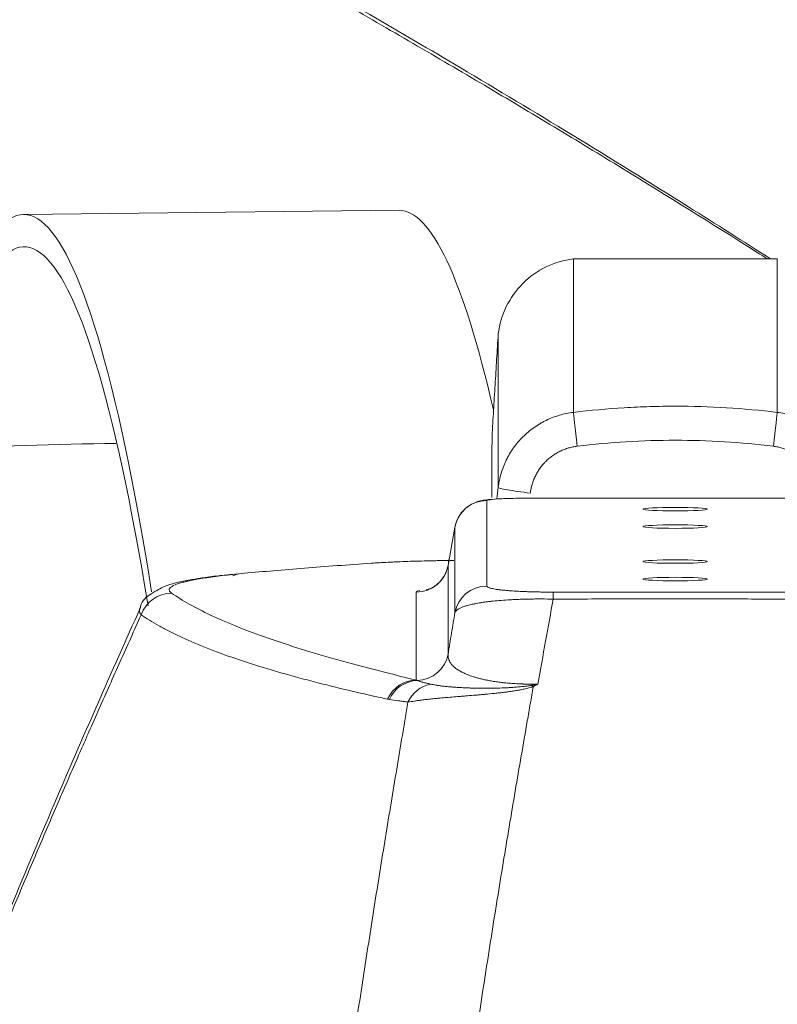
# Model space of a CAD drawing. Header units: millimetres. Extents: x 0 to 594, y 0 to 420.
# Tile 868 of 1056: x 504.49 to 508, y 172.5 to 177.07. Entities that reach past the tile are written whole.
import ezdxf

# ---------------------------------------------------------------- set-up
doc = ezdxf.new("R2010")
doc.units = ezdxf.units.MM
doc.layers.add('1', color=7, linetype='Continuous', true_color=0xffffff)
doc.styles.add('Arial', font='txt')
doc.dimstyles.get("Standard").update_dxf_attribs({"dimtxt": 0.18, "dimasz": 0.18, "dimexe": 0.18, "dimexo": 0.0625, "dimgap": 0.09, "dimtad": 0, "dimtih": 1, "dimtoh": 1, "dimdec": 4, "dimzin": 0, "dimdsep": 46, "dimtxsty": 'Standard', "dimcen": 0.09, "dimadec": 0, "dimazin": 0, "dimtfac": 1, "dimtdec": 4, "dimtofl": 0, "dimtmove": 0, "dimatfit": 3, "dimfxl": 0, "dimtolj": 1, "dimtzin": 0, "dimarcsym": 0})

# ---------------------------------------------------------------- blocks, each defined once
blk = doc.blocks.new('_U3')
at = {"layer": '1', "color": 18, "lineweight": 18}
for p, q in [((427.5249, 148.1683), (427.5249, 219.7488)), ((512.5249, 148.1683), (512.5249, 219.7488)), ((427.5249, 217.7488), (463.9417, 217.7488)), ((512.5249, 217.7488), (476.1081, 217.7488))]:
    blk.add_line(p, q, dxfattribs=at)
at = {"layer": '1', "color": 18}
for points in [[(427.5249, 217.7488), (431.0249, 218.6866), (431.0249, 216.811)], [(512.5249, 217.7488), (509.0249, 216.811), (509.0249, 218.6866)]]:
    blk.add_solid(points, dxfattribs=at)
at = {"layer": '1', "color": 18, "linetype": 'Continuous', "lineweight": 13, "char_height": 3.5, "attachment_point": 7, "line_spacing_factor": 1.047437, "style": 'Arial'}
for s, insert in [('\\fArial|b0|i0;\\W1.0000;1.70', (465.6272, 215.113)), ('\\fArial|b0|i0;\\W1.0000;DEFLATED TUBES WIDTH', (440.3214, 208.0533))]:
    blk.add_mtext(s, dxfattribs=dict(at, insert=insert))

msp = doc.modelspace()

# ---------------------------------------------------------------- linework, layer by layer
at = {"layer": '1', "color": 155, "linetype": 'Continuous', "lineweight": 18}
for p, q in [((506.2447, 176.1812), (504.5038, 176.1618)), ((507.0531, 175.9563), (507.0531, 175.9562)), ((507.9983, 175.9561), (507.9983, 175.9561)), ((508.1965, 174.8458), (506.8544, 174.846)), ((506.5036, 174.7114), (506.4723, 174.5345))]:
    msp.add_line(p, q, dxfattribs=at)
at = {"layer": '1', "color": 155, "linetype": 'Continuous', "lineweight": 13}
for p, q in [((506.6513, 174.835), (506.6512, 174.4386)), ((508.1965, 174.8456), (506.8544, 174.8457)), ((506.5036, 174.7112), (506.4723, 174.5344)), ((506.5035, 174.3149), (506.5036, 174.7112)), ((506.4723, 174.5344), (506.4722, 174.1245)), ((506.3245, 174.0026), (506.3245, 174.4106))]:
    msp.add_line(p, q, dxfattribs=at)
at = {"layer": '1', "color": 155, "linetype": 'Continuous', "lineweight": 18}
for centre, major_axis, start_param, end_param in [((504.6154, 166.1624), (-0.1116, 9.9994), 5.68146, 6.723186), ((504.6154, 166.1624), (-0.1099, 9.8494), 5.691939, 6.723186), ((506.3562, 166.1818), (0.1116, -9.9994), 2.706783, 3.141588)]:
    msp.add_ellipse(centre, major_axis=major_axis, ratio=0.101396, start_param=start_param, end_param=end_param, dxfattribs=at)
at = {"layer": '1', "color": 155, "linetype": 'Continuous', "lineweight": 13}
for centre, major_axis, ratio, start_param, end_param in [((506.9841, -325.6651), (0.069, 501.6214), 0.000004, 0.000141, 0.053297), ((507.9293, -325.6653), (0.069, 501.6214), 0.000004, 0.000141, 0.053297), ((506.6354, -325.6651), (0.069, 501.2727), 0.000004, 0.000029, 0.053296), ((507.071, 175.0953), (0.0181, -0.1489), 0.006539, 3.194499, 4.766087), ((507.98, 175.0952), (0.0181, 0.1489), 0.006531, 4.65869, 6.230278), ((506.853, 174.8777), (0.1489, -0.0182), 0.053672, 3.148037, 4.71893), ((506.6513, 174.6852), (0.15, 0), 0.998537, 1.570869, 2.96702), ((506.8544, 174.8349), (-0.2031, 0), 0.053245, 4.712385, 6.283181), ((505.5274, 174.3478), (-0.0139, 0.1494), 0.86359, 6.175742, 6.603618), ((506.3246, 174.5604), (-0.15, 0), 0.998537, 1.570869, 2.96702), ((505.1902, 174.2557), (-0.0859, -0.123), 0.995559, 3.753351, 4.980246), ((506.8323, 174.4106), (-0.5077, 0.0001), 0.053245, 6.024388, 6.283181), ((506.6512, 174.2889), (0.15, 0), 0.998537, 1.570869, 2.96702), ((506.9584, 174.2607), (-0.0001, 0.15), 0.010435, 5.610551, 6.229088), ((506.3245, 174.1505), (-0.15, 0), 0.998537, 1.597227, 2.96702), ((506.3244, 173.8528), (0.0346, 0.146), 0.973469, 0.238548, 1.376638), ((506.3323, 173.851), (0.0304, 0.1469), 0.973002, 0.236378, 1.347653), ((506.4176, 173.8368), (-0.0324, -0.1465), 0.971578, 3.55041, 4.490214), ((506.8686, 173.8572), (0.0667, -0.1343), 0.461867, 2.334883, 2.415895)]:
    msp.add_ellipse(centre, major_axis=major_axis, ratio=ratio, start_param=start_param, end_param=end_param, dxfattribs=at)
at = {"layer": '1', "color": 155, "linetype": 'Continuous', "lineweight": 18}
for centre in [(507.5254, 174.7953), (507.5254, 174.7142), (507.5254, 174.552), (507.5254, 174.4709)]:
    msp.add_ellipse(centre, major_axis=(0.15, 0), ratio=0.054068, dxfattribs=at)
for points, knots in [([(507.952, 175.9561), (507.9207, 175.976), (507.8892, 175.996), (507.6568, 176.1431), (507.4515, 176.2708), (507.1369, 176.4632), (507.0309, 176.5274), (506.8167, 176.6562), (506.7085, 176.7207), (506.4899, 176.8499), (506.3795, 176.9146), (506.1565, 177.0442), (506.0439, 177.1092), (505.8164, 177.2392), (505.7016, 177.3043), (505.5276, 177.4021), (505.4694, 177.4347), (505.3524, 177.5), (505.2936, 177.5327), (505.1164, 177.6308), (504.9972, 177.6962), (504.7567, 177.8273), (504.6353, 177.8929), (504.3904, 178.0242), (504.2669, 178.0899), (504.0177, 178.2214), (503.892, 178.2872), (503.7652, 178.353)], [0, 0, 0, 0, 0.025539, 0.025539, 0.187949, 0.187949, 0.269154, 0.269154, 0.350359, 0.350359, 0.431564, 0.431564, 0.512769, 0.512769, 0.593975, 0.593975, 0.634577, 0.634577, 0.67518, 0.67518, 0.756385, 0.756385, 0.83759, 0.83759, 0.918795, 0.918795, 1, 1, 1, 1]), ([(507.9671, 175.956), (507.8416, 176.0364), (507.539, 176.2283), (507.0613, 176.5237), (506.5668, 176.8211), (506.0895, 177.1016), (505.5947, 177.3859), (505.1363, 177.6435), (504.8378, 177.8063), (504.7362, 177.8613)], [0, 0, 0, 0, 0.128372, 0.305971, 0.470241, 0.599462, 0.748745, 0.915317, 1, 1, 1, 1]), ([(507.0531, 175.9563), (507.0076, 175.9503), (506.9237, 175.9257), (506.8132, 175.8474), (506.7349, 175.7369), (506.7103, 175.653), (506.7043, 175.6076)], [0, 0, 0, 0, 0.249836, 0.499724, 0.749791, 1, 1, 1, 1]), ([(506.6756, 175.135), (506.6756, 175.1333), (506.6755, 175.0807), (506.6755, 174.9368), (506.6755, 174.8498)], [0, 0, 0, 0, 0.535823, 1, 1, 1, 1]), ([(506.8544, 174.846), (506.8339, 174.846), (506.7871, 174.8456), (506.7158, 174.8437), (506.6635, 174.8402), (506.633, 174.8366), (506.6021, 174.8286), (506.5683, 174.8129), (506.5337, 174.7832), (506.5074, 174.7372), (506.5015, 174.7036), (506.5013, 174.6852)], [0, 0, 0, 0, 0.117713, 0.282285, 0.455775, 0.567311, 0.627429, 0.692895, 0.795269, 0.895366, 1, 1, 1, 1]), ([(506.4984, 174.5572), (506.4795, 174.5571), (506.4609, 174.5569), (506.4332, 174.5565), (506.4241, 174.5563), (506.4104, 174.5561), (506.4035, 174.5559), (506.3967, 174.5558), (506.3922, 174.5557), (506.39, 174.5557), (506.3697, 174.5552), (506.3521, 174.5548), (506.3181, 174.5539), (506.3015, 174.5534), (506.2693, 174.5523), (506.2536, 174.5517), (506.2346, 174.5509), (506.2308, 174.5507), (506.2233, 174.5504), (506.2196, 174.5502), (506.2086, 174.5497), (506.2014, 174.5494), (506.1803, 174.5483), (506.1667, 174.5476), (506.1407, 174.546), (506.1283, 174.5452), (506.1163, 174.5444)], [0, 0, 0, 0, 0.125, 0.125, 0.1875, 0.1875, 0.21875, 0.234375, 0.234375, 0.25, 0.25, 0.375, 0.375, 0.5, 0.5, 0.625, 0.625, 0.65625, 0.65625, 0.6875, 0.6875, 0.75, 0.75, 0.875, 0.875, 1, 1, 1, 1]), ([(506.4746, 174.5604), (506.4743, 174.5404), (506.468, 174.5078), (506.4443, 174.4676), (506.4182, 174.4427), (506.3954, 174.429), (506.3802, 174.4228), (506.3725, 174.4205), (506.3696, 174.42), (506.371, 174.4203), (506.371, 174.4203)], [0, 0, 0, 0, 0.230232, 0.409384, 0.559158, 0.683026, 0.781193, 0.875993, 0.999448, 1, 1, 1, 1]), ([(505.4803, 174.4932), (505.454, 174.4909), (505.3663, 174.4824), (505.2586, 174.4647), (505.1676, 174.4452), (505.1102, 174.4123), (505.0512, 174.3741), (505.0457, 174.34), (505.0455, 174.3382)], [0, 0, 0, 0, 0.109349, 0.388636, 0.699417, 0.875977, 0.993344, 1, 1, 1, 1]), ([(505.0459, 174.3385), (504.9109, 174.0391), (504.6301, 173.4001), (504.2092, 172.3835), (503.8355, 171.4376), (503.6065, 170.8293), (503.5232, 170.6045)], [0, 0, 0, 0, 0.255042, 0.5365, 0.830668, 1, 1, 1, 1])]:
    msp.add_open_spline(points, degree=3, knots=knots, dxfattribs=at)
for points, degree in [([(507.9983, 175.9561), (507.0531, 175.9562)], 1), ([(506.7043, 175.6076), (506.6756, 175.1349)], 1), ([(504.9322, 175.0999), (504.6535, 175.0974), (504.3729, 175.0871), (504.0905, 175.0689)], 3), ([(506.698, 174.8427), (506.6999, 174.8604), (506.702, 174.8781), (506.7041, 174.8958)], 3), ([(506.1163, 174.5444), (506.0621, 174.5407), (505.9563, 174.5332), (505.8053, 174.5216), (505.6619, 174.5098), (505.5714, 174.5017), (505.5274, 174.4976)], 3)]:
    msp.add_open_spline(points, degree=degree, dxfattribs=at)
at = {"layer": '1', "color": 155, "linetype": 'Continuous', "lineweight": 13}
for points, knots in [([(507.0529, 175.244), (507.1314, 175.2535), (507.2101, 175.2607), (507.3088, 175.2666), (507.3285, 175.2677), (507.368, 175.2695), (507.3878, 175.2702), (507.447, 175.272), (507.4865, 175.2726), (507.6048, 175.2725), (507.7624, 175.2677), (507.9196, 175.2534), (507.9981, 175.2439)], [0, 0, 0, 0, 0.25, 0.25, 0.3125, 0.3125, 0.375, 0.375, 0.5, 0.5, 0.75, 1, 1, 1, 1]), ([(506.7041, 174.8958), (506.7055, 174.9069), (506.7073, 174.9178), (506.7118, 174.9395), (506.7172, 174.9609), (506.7243, 174.9817), (506.7303, 174.9972), (506.7335, 175.0049), (506.7369, 175.0125), (506.7393, 175.0176), (506.7405, 175.0201), (506.7466, 175.0326), (506.7518, 175.0423), (506.7631, 175.0613), (506.7752, 175.0797), (506.7887, 175.0971), (506.7994, 175.1098), (506.8049, 175.116), (506.8107, 175.1221), (506.8145, 175.1261), (506.8165, 175.1281), (506.8263, 175.1379), (506.8345, 175.1454), (506.8514, 175.1596), (506.8688, 175.1731), (506.8873, 175.1852), (506.9015, 175.1936), (506.9088, 175.1977), (506.9161, 175.2016), (506.9211, 175.2042), (506.9236, 175.2054), (506.9362, 175.2115), (506.9463, 175.2159), (506.9669, 175.2239), (506.9878, 175.231), (507.0092, 175.2364), (507.0308, 175.2408), (507.0418, 175.2426), (507.0529, 175.244)], [0, 0, 0, 0, 0.0625, 0.0625, 0.125, 0.1875, 0.1875, 0.21875, 0.234375, 0.234375, 0.25, 0.25, 0.3125, 0.3125, 0.375, 0.4375, 0.4375, 0.46875, 0.484375, 0.484375, 0.5, 0.5, 0.5625, 0.5625, 0.625, 0.6875, 0.6875, 0.71875, 0.734375, 0.734375, 0.75, 0.75, 0.8125, 0.8125, 0.875, 0.9375, 0.9375, 1, 1, 1, 1]), ([(507.9981, 175.2439), (508.0092, 175.2425), (508.0202, 175.2407), (508.0418, 175.2362), (508.0633, 175.2308), (508.0842, 175.2237), (508.0997, 175.2177), (508.1074, 175.2145), (508.115, 175.2111), (508.12, 175.2088), (508.1226, 175.2076), (508.1351, 175.2015), (508.1448, 175.1962), (508.1638, 175.1849), (508.1823, 175.1729), (508.1997, 175.1594), (508.2124, 175.1487), (508.2186, 175.1432), (508.2247, 175.1375), (508.2287, 175.1336), (508.2307, 175.1317), (508.2406, 175.1218), (508.2481, 175.1137), (508.2623, 175.0968), (508.2758, 175.0794), (508.2879, 175.061), (508.2964, 175.0467), (508.3005, 175.0395), (508.3044, 175.0321), (508.3069, 175.0272), (508.3081, 175.0247), (508.3143, 175.0122), (508.3187, 175.002), (508.3267, 174.9814), (508.3338, 174.9606), (508.3391, 174.9392), (508.3436, 174.9176), (508.3454, 174.9067), (508.3468, 174.8956)], [0, 0, 0, 0, 0.0625, 0.0625, 0.125, 0.1875, 0.1875, 0.21875, 0.234375, 0.234375, 0.25, 0.25, 0.3125, 0.3125, 0.375, 0.4375, 0.4375, 0.46875, 0.484375, 0.484375, 0.5, 0.5, 0.5625, 0.5625, 0.625, 0.6875, 0.6875, 0.71875, 0.734375, 0.734375, 0.75, 0.75, 0.8125, 0.8125, 0.875, 0.9375, 0.9375, 1, 1, 1, 1]), ([(507.071, 175.0872), (507.0641, 175.0863), (507.0504, 175.0841), (507.0303, 175.0791), (507.0108, 175.0724), (506.998, 175.0669), (506.9902, 175.0631), (506.9886, 175.0623), (506.9855, 175.0607), (506.9809, 175.0583), (506.9764, 175.0557), (506.9675, 175.0504), (506.9559, 175.0429), (506.9396, 175.0303), (506.9294, 175.0209), (506.9232, 175.0147), (506.922, 175.0135), (506.9196, 175.011), (506.916, 175.0072), (506.9126, 175.0033), (506.9059, 174.9954), (506.8974, 174.9845), (506.8861, 174.9672), (506.8795, 174.9551), (506.8757, 174.9473), (506.875, 174.9457), (506.8735, 174.9425), (506.8714, 174.9378), (506.8694, 174.933), (506.8656, 174.9233), (506.8612, 174.9102), (506.8561, 174.8902), (506.8539, 174.8765), (506.853, 174.8696)], [0, 0, 0, 0, 0.0625, 0.125, 0.1875, 0.25, 0.25, 0.265625, 0.265625, 0.28125, 0.3125, 0.3125, 0.375, 0.4375, 0.5, 0.5, 0.515625, 0.515625, 0.53125, 0.5625, 0.5625, 0.625, 0.6875, 0.75, 0.75, 0.765625, 0.765625, 0.78125, 0.8125, 0.8125, 0.875, 0.9375, 1, 1, 1, 1]), ([(507.98, 175.0871), (507.9042, 175.0963), (507.8285, 175.1032), (507.677, 175.1124), (507.5255, 175.1169), (507.374, 175.1124), (507.2225, 175.1033), (507.1467, 175.0964), (507.071, 175.0872)], [0, 0, 0, 0, 0.25, 0.25, 0.5, 0.75, 0.75, 1, 1, 1, 1]), ([(508.1979, 174.8694), (508.197, 174.8763), (508.1948, 174.89), (508.1898, 174.91), (508.1831, 174.9296), (508.1775, 174.9423), (508.1737, 174.9501), (508.1729, 174.9516), (508.1714, 174.9547), (508.1689, 174.9594), (508.1664, 174.9639), (508.1611, 174.9728), (508.1535, 174.9843), (508.1409, 175.0006), (508.1315, 175.0108), (508.1253, 175.0169), (508.1241, 175.0182), (508.1216, 175.0206), (508.1178, 175.0241), (508.1139, 175.0276), (508.1059, 175.0343), (508.0951, 175.0427), (508.0778, 175.054), (508.0656, 175.0606), (508.0577, 175.0644), (508.0562, 175.0651), (508.053, 175.0666), (508.0482, 175.0687), (508.0434, 175.0707), (508.0337, 175.0745), (508.0207, 175.0789), (508.0006, 175.084), (507.9869, 175.0862), (507.98, 175.0871)], [0, 0, 0, 0, 0.0625, 0.125, 0.1875, 0.25, 0.25, 0.265625, 0.265625, 0.28125, 0.3125, 0.3125, 0.375, 0.4375, 0.5, 0.5, 0.515625, 0.515625, 0.53125, 0.5625, 0.5625, 0.625, 0.6875, 0.75, 0.75, 0.765625, 0.765625, 0.78125, 0.8125, 0.8125, 0.875, 0.9375, 1, 1, 1, 1]), ([(505.5274, 174.4976), (505.5088, 174.4959), (505.4911, 174.4941), (505.4573, 174.4906), (505.4412, 174.4888), (505.4107, 174.4852), (505.3963, 174.4834), (505.3689, 174.4797), (505.356, 174.4778), (505.3193, 174.4722), (505.2978, 174.4684), (505.2744, 174.4636), (505.2698, 174.4626), (505.2633, 174.4612), (505.2612, 174.4607), (505.257, 174.4597), (505.2468, 174.4573), (505.2377, 174.4548), (505.2179, 174.449), (505.2074, 174.445), (505.1913, 174.4372), (505.1857, 174.4332), (505.1793, 174.4253), (505.1783, 174.4214), (505.181, 174.4134), (505.1845, 174.4095), (505.1902, 174.4055)], [0, 0, 0, 0, 0.0625, 0.0625, 0.125, 0.125, 0.1875, 0.1875, 0.25, 0.25, 0.375, 0.375, 0.40625, 0.40625, 0.421875, 0.421875, 0.4375, 0.5, 0.5, 0.625, 0.625, 0.75, 0.75, 0.875, 0.875, 1, 1, 1, 1]), ([(505.1902, 174.4055), (505.2388, 174.3715), (505.2991, 174.3377), (505.4425, 174.2701), (505.5257, 174.2365), (505.7149, 174.1693), (505.8209, 174.1358), (506.0556, 174.0691), (506.1843, 174.0358), (506.3245, 174.0026)], [0, 0, 0, 0, 0.25, 0.25, 0.5, 0.5, 0.75, 0.75, 1, 1, 1, 1]), ([(506.6512, 174.4386), (506.6512, 174.4371), (506.6523, 174.4356), (506.6558, 174.4334), (506.6573, 174.4327), (506.6608, 174.4312), (506.6629, 174.4305), (506.6677, 174.429), (506.6705, 174.4283), (506.6767, 174.4268), (506.6802, 174.4261), (506.6879, 174.4247), (506.6922, 174.424), (506.6993, 174.4229), (506.7017, 174.4226), (506.7056, 174.422), (506.707, 174.4219), (506.7097, 174.4215), (506.7111, 174.4214), (506.7182, 174.4205), (506.7243, 174.4198), (506.7376, 174.4185), (506.7448, 174.4178), (506.7546, 174.4171), (506.7566, 174.4169), (506.7607, 174.4166), (506.7669, 174.4161), (506.7734, 174.4157), (506.7868, 174.4148), (506.7964, 174.4143), (506.8119, 174.4135), (506.8172, 174.4133), (506.8255, 174.4129), (506.8284, 174.4128), (506.8341, 174.4126), (506.837, 174.4125), (506.8457, 174.4122), (506.8517, 174.412), (506.864, 174.4116), (506.8702, 174.4115), (506.8799, 174.4112), (506.8848, 174.4111), (506.8897, 174.4111), (506.8931, 174.411), (506.8948, 174.411), (506.9032, 174.4108), (506.9099, 174.4107), (506.9304, 174.4105), (506.9443, 174.4104), (506.9584, 174.4104)], [0, 0, 0, 0, 0.125, 0.125, 0.1875, 0.1875, 0.25, 0.25, 0.3125, 0.3125, 0.375, 0.375, 0.4375, 0.4375, 0.46875, 0.46875, 0.484375, 0.484375, 0.5, 0.5, 0.5625, 0.5625, 0.625, 0.625, 0.640625, 0.640625, 0.65625, 0.6875, 0.6875, 0.75, 0.75, 0.78125, 0.78125, 0.796875, 0.796875, 0.8125, 0.8125, 0.84375, 0.84375, 0.875, 0.875, 0.890625, 0.898437, 0.898437, 0.90625, 0.90625, 0.9375, 0.9375, 1, 1, 1, 1]), ([(506.9584, 174.4104), (507.0529, 174.4105), (507.1474, 174.4105), (507.3363, 174.4105), (507.4308, 174.4105), (507.6198, 174.4105), (507.7143, 174.4105), (507.9032, 174.4104), (507.9977, 174.4103), (508.0922, 174.4103)], [0, 0, 0, 0, 0.25, 0.25, 0.5, 0.5, 0.75, 0.75, 1, 1, 1, 1]), ([(506.9593, 174.378), (506.9416, 174.3783), (506.924, 174.3785), (506.898, 174.3786), (506.8894, 174.3786), (506.8765, 174.3785), (506.8722, 174.3784), (506.8658, 174.3784), (506.8637, 174.3783), (506.8595, 174.3783), (506.8573, 174.3783), (506.8384, 174.378), (506.8221, 174.3775), (506.7984, 174.3767), (506.7906, 174.3764), (506.7791, 174.3759), (506.7753, 174.3757), (506.7678, 174.3753), (506.764, 174.3751), (506.7456, 174.3741), (506.7317, 174.3731), (506.7051, 174.371), (506.6924, 174.3699), (506.6774, 174.3683), (506.6729, 174.3678), (506.6686, 174.3673), (506.6657, 174.367), (506.6642, 174.3668), (506.6571, 174.366), (506.6461, 174.3646), (506.6357, 174.3632), (506.6282, 174.362), (506.6258, 174.3617), (506.6222, 174.3611), (506.621, 174.3609), (506.6186, 174.3605), (506.6127, 174.3595), (506.607, 174.3585), (506.6005, 174.3573), (506.5983, 174.3569), (506.5941, 174.3561), (506.5921, 174.3556), (506.5819, 174.3535), (506.5745, 174.3518), (506.5608, 174.3483), (506.5546, 174.3465), (506.5433, 174.3428), (506.5382, 174.3409), (506.5291, 174.3371), (506.5251, 174.3352), (506.5198, 174.3322), (506.5182, 174.3312), (506.5152, 174.3292), (506.5138, 174.3282), (506.51, 174.3252), (506.508, 174.3232), (506.505, 174.3191), (506.504, 174.317), (506.5035, 174.3149)], [0, 0, 0, 0, 0.0625, 0.0625, 0.09375, 0.09375, 0.109375, 0.109375, 0.117187, 0.117187, 0.125, 0.125, 0.1875, 0.1875, 0.21875, 0.21875, 0.234375, 0.234375, 0.25, 0.25, 0.3125, 0.3125, 0.375, 0.375, 0.390625, 0.398438, 0.398438, 0.40625, 0.40625, 0.4375, 0.46875, 0.46875, 0.484375, 0.484375, 0.492187, 0.492187, 0.5, 0.53125, 0.53125, 0.546875, 0.546875, 0.5625, 0.5625, 0.625, 0.625, 0.6875, 0.6875, 0.75, 0.75, 0.8125, 0.8125, 0.84375, 0.84375, 0.875, 0.875, 0.9375, 0.9375, 1, 1, 1, 1]), ([(506.9593, 174.378), (506.9476, 174.3132), (506.9358, 174.2479), (506.9121, 174.1165), (506.9002, 174.0504), (506.8882, 173.9837)], [0, 0, 0, 0, 0.5, 0.5, 1, 1, 1, 1]), ([(508.0913, 174.3778), (507.997, 174.3781), (507.9026, 174.3784), (507.714, 174.3787), (507.6196, 174.3787), (507.431, 174.3788), (507.3366, 174.3787), (507.148, 174.3785), (507.0536, 174.3783), (506.9593, 174.378)], [0, 0, 0, 0, 0.25, 0.25, 0.5, 0.5, 0.75, 0.75, 1, 1, 1, 1]), ([(505.0494, 174.3056), (505.0442, 174.3119), (505.0414, 174.3182), (505.0405, 174.3287), (505.0413, 174.333), (505.0433, 174.3373)], [0, 0, 0, 0, 0.591322, 0.591322, 1, 1, 1, 1]), ([(506.4722, 174.1245), (506.4735, 174.1324), (506.4748, 174.1403), (506.4774, 174.1562), (506.4813, 174.18), (506.4904, 174.2356), (506.4983, 174.2832), (506.5035, 174.3149)], [0, 0, 0, 0, 0.125, 0.125, 0.25, 0.5, 1, 1, 1, 1]), ([(505.0494, 174.3056), (505.0166, 174.2332), (504.984, 174.1608), (504.9191, 174.0159), (504.8869, 173.9434), (504.8387, 173.8347), (504.8147, 173.7803), (504.7908, 173.7259), (504.7788, 173.6988), (504.7709, 173.6806), (504.7311, 173.5899), (504.6954, 173.5077), (504.6319, 173.3607), (504.6002, 173.2867), (504.537, 173.138), (504.5054, 173.0632), (504.4108, 172.8377), (504.3478, 172.6858), (504.2223, 172.3791), (504.1596, 172.2242), (504.0815, 172.0288), (504.0659, 171.9897), (504.0347, 171.9112), (503.9879, 171.7933), (503.9412, 171.6746), (503.8479, 171.4363), (503.7858, 171.2762), (503.6619, 170.9534), (503.6001, 170.7908), (503.5383, 170.627)], [0, 0, 0, 0, 0.0625, 0.0625, 0.125, 0.125, 0.15625, 0.171875, 0.171875, 0.179687, 0.1875, 0.25, 0.25, 0.3125, 0.3125, 0.375, 0.375, 0.5, 0.5, 0.625, 0.625, 0.65625, 0.65625, 0.6875, 0.75, 0.75, 0.875, 0.875, 1, 1, 1, 1]), ([(506.1582, 173.9213), (506.0897, 173.9363), (506.024, 173.9514), (505.9296, 173.9744), (505.8988, 173.9821), (505.8387, 173.9975), (505.8093, 174.0053), (505.7232, 174.0286), (505.6687, 174.0443), (505.5651, 174.076), (505.5161, 174.0919), (505.3775, 174.1401), (505.2962, 174.1727), (505.2173, 174.2098), (505.2087, 174.2139), (505.1918, 174.2222), (505.1671, 174.2346), (505.144, 174.2471), (505.0998, 174.2721), (505.0732, 174.2888), (505.0494, 174.3056)], [0, 0, 0, 0, 0.125, 0.125, 0.1875, 0.1875, 0.25, 0.25, 0.375, 0.375, 0.5, 0.5, 0.75, 0.75, 0.78125, 0.78125, 0.8125, 0.875, 0.875, 1, 1, 1, 1]), ([(506.4722, 174.1245), (506.4717, 174.1207), (506.4716, 174.117), (506.4721, 174.1096), (506.4727, 174.1059), (506.4747, 174.0986), (506.4761, 174.0949), (506.4795, 174.0876), (506.4817, 174.084), (506.4868, 174.0768), (506.4898, 174.0732), (506.4968, 174.066), (506.5007, 174.0624), (506.5096, 174.0553), (506.5146, 174.0518), (506.523, 174.0466), (506.5259, 174.0448), (506.5306, 174.0422), (506.5322, 174.0413), (506.5355, 174.0396), (506.5372, 174.0387), (506.5458, 174.0344), (506.5533, 174.031), (506.57, 174.0243), (506.579, 174.0211), (506.594, 174.0163), (506.5992, 174.0147), (506.6061, 174.0128), (506.6075, 174.0124), (506.6103, 174.0117), (506.6117, 174.0113), (506.616, 174.0101), (506.6189, 174.0094), (506.6279, 174.0072), (506.6341, 174.0057), (506.647, 174.0029), (506.6537, 174.0016), (506.6678, 173.9989), (506.6751, 173.9977), (506.6904, 173.9953), (506.6983, 173.9941), (506.7109, 173.9925), (506.7151, 173.9919), (506.7206, 173.9913), (506.7217, 173.9912), (506.7239, 173.9909), (506.725, 173.9908), (506.7284, 173.9904), (506.7307, 173.9902), (506.742, 173.989), (506.7513, 173.9881), (506.7706, 173.9866), (506.7805, 173.986), (506.7958, 173.9851), (506.8009, 173.9849), (506.8088, 173.9846), (506.8128, 173.9844), (506.8168, 173.9843), (506.8195, 173.9842), (506.8208, 173.9841), (506.833, 173.9838), (506.8548, 173.9834), (506.877, 173.9835), (506.8882, 173.9837)], [0, 0, 0, 0, 0.0625, 0.0625, 0.125, 0.125, 0.1875, 0.1875, 0.25, 0.25, 0.3125, 0.3125, 0.375, 0.375, 0.4375, 0.4375, 0.46875, 0.46875, 0.484375, 0.484375, 0.5, 0.5, 0.5625, 0.5625, 0.625, 0.625, 0.65625, 0.65625, 0.664063, 0.664063, 0.671875, 0.671875, 0.6875, 0.6875, 0.71875, 0.71875, 0.75, 0.75, 0.78125, 0.78125, 0.8125, 0.8125, 0.828125, 0.828125, 0.832031, 0.832031, 0.835938, 0.835938, 0.84375, 0.84375, 0.875, 0.875, 0.90625, 0.90625, 0.921875, 0.921875, 0.929688, 0.933594, 0.933594, 0.9375, 0.9375, 0.96875, 1, 1, 1, 1]), ([(506.3284, 174.0008), (506.3319, 173.9992), (506.3359, 173.9978), (506.3446, 173.995), (506.3493, 173.9937), (506.3597, 173.991), (506.3653, 173.9896), (506.3743, 173.9875), (506.3774, 173.9868), (506.3839, 173.9853), (506.3873, 173.9845), (506.3908, 173.9837)], [0, 0, 0, 0, 0.25, 0.25, 0.5, 0.5, 0.75, 0.75, 0.875, 0.875, 1, 1, 1, 1]), ([(506.7805, 173.9525), (506.7727, 173.9512), (506.7649, 173.9501), (506.7532, 173.9484), (506.7473, 173.9476), (506.7415, 173.9469), (506.7376, 173.9464), (506.7356, 173.9461), (506.7259, 173.9449), (506.7181, 173.944), (506.7029, 173.9423), (506.6953, 173.9414), (506.6728, 173.9391), (506.658, 173.9377), (506.6417, 173.9362), (506.6399, 173.9361), (506.6363, 173.9357), (506.6309, 173.9353), (506.6185, 173.9342), (506.6081, 173.9333), (506.5877, 173.9316), (506.5745, 173.9305), (506.5553, 173.929), (506.549, 173.9285), (506.5396, 173.9277), (506.5366, 173.9275), (506.5304, 173.927), (506.5274, 173.9267), (506.5125, 173.9255), (506.501, 173.9246), (506.4789, 173.9228), (506.4683, 173.9219), (506.4479, 173.9201), (506.4381, 173.9192), (506.4263, 173.9181), (506.424, 173.9179), (506.4194, 173.9174), (506.4171, 173.9172), (506.4103, 173.9166), (506.4059, 173.9161), (506.393, 173.9148), (506.3848, 173.9139), (506.3692, 173.9122), (506.3617, 173.9113), (506.3511, 173.91), (506.3459, 173.9094), (506.3409, 173.9087), (506.3376, 173.9082), (506.336, 173.908), (506.328, 173.9069), (506.3219, 173.906), (506.3048, 173.9034), (506.2948, 173.9016), (506.2859, 173.8998)], [0, 0, 0, 0, 0.03125, 0.03125, 0.046875, 0.054687, 0.054687, 0.0625, 0.0625, 0.09375, 0.09375, 0.125, 0.125, 0.1875, 0.1875, 0.195312, 0.195312, 0.203125, 0.21875, 0.25, 0.25, 0.3125, 0.3125, 0.34375, 0.34375, 0.359375, 0.359375, 0.375, 0.375, 0.4375, 0.4375, 0.5, 0.5, 0.5625, 0.5625, 0.578125, 0.578125, 0.59375, 0.59375, 0.625, 0.625, 0.6875, 0.6875, 0.75, 0.75, 0.78125, 0.796875, 0.796875, 0.8125, 0.8125, 0.875, 0.875, 1, 1, 1, 1]), ([(506.3908, 173.9837), (506.3979, 173.9821), (506.4062, 173.9805), (506.4181, 173.9785), (506.4206, 173.9781), (506.4257, 173.9774), (506.4283, 173.977), (506.4365, 173.9759), (506.4422, 173.9751), (506.4545, 173.9737), (506.461, 173.973), (506.4748, 173.9716), (506.482, 173.971), (506.4917, 173.9702), (506.4936, 173.97), (506.4976, 173.9697), (506.5036, 173.9693), (506.5099, 173.9688), (506.5227, 173.968), (506.5317, 173.9674), (506.5506, 173.9665), (506.5606, 173.966), (506.5737, 173.9656), (506.5764, 173.9655), (506.5818, 173.9653), (506.5845, 173.9652), (506.5928, 173.965), (506.5984, 173.9649), (506.6157, 173.9645), (506.6277, 173.9644), (506.6466, 173.9643), (506.653, 173.9643), (506.6662, 173.9644), (506.6729, 173.9645), (506.6934, 173.9648), (506.7074, 173.9652), (506.7256, 173.9659), (506.7293, 173.9661), (506.7367, 173.9664), (506.7404, 173.9666), (506.7517, 173.9672), (506.7592, 173.9676), (506.7744, 173.9686), (506.7821, 173.9692), (506.7937, 173.9701), (506.7976, 173.9705), (506.8054, 173.9712), (506.8093, 173.9716), (506.8171, 173.9724), (506.821, 173.9728), (506.8288, 173.9737), (506.8327, 173.9741), (506.8405, 173.9751), (506.8444, 173.9757), (506.8502, 173.9765), (506.8521, 173.9768), (506.856, 173.9775), (506.8579, 173.9778), (506.8599, 173.9782)], [0, 0, 0, 0, 0.125, 0.125, 0.15625, 0.15625, 0.1875, 0.1875, 0.25, 0.25, 0.3125, 0.3125, 0.375, 0.375, 0.390625, 0.390625, 0.40625, 0.4375, 0.4375, 0.5, 0.5, 0.5625, 0.5625, 0.578125, 0.578125, 0.59375, 0.59375, 0.625, 0.625, 0.6875, 0.6875, 0.71875, 0.71875, 0.75, 0.75, 0.8125, 0.8125, 0.828125, 0.828125, 0.84375, 0.84375, 0.875, 0.875, 0.90625, 0.90625, 0.921875, 0.921875, 0.9375, 0.9375, 0.953125, 0.953125, 0.96875, 0.96875, 0.984375, 0.984375, 0.992187, 0.992187, 1, 1, 1, 1]), ([(506.8672, 173.9724), (506.8626, 173.946), (506.8579, 173.9194), (506.8485, 173.8662), (506.8345, 173.7861), (506.8205, 173.7054), (506.7925, 173.5428), (506.7739, 173.4332), (506.7368, 173.2114), (506.7183, 173.0992), (506.6909, 172.929), (506.6772, 172.8435), (506.6636, 172.7572), (506.6545, 172.6995), (506.65, 172.6706), (506.6095, 172.4097), (506.5743, 172.1731), (506.5059, 171.6905), (506.4727, 171.4446), (506.4408, 171.194)], [0, 0, 0, 0, 0.03125, 0.03125, 0.0625, 0.125, 0.125, 0.25, 0.25, 0.375, 0.375, 0.4375, 0.46875, 0.46875, 0.5, 0.5, 0.75, 0.75, 1, 1, 1, 1]), ([(506.8672, 173.9724), (506.8656, 173.9718), (506.8639, 173.9712), (506.8605, 173.97), (506.8588, 173.9694), (506.8536, 173.9678), (506.8502, 173.9668), (506.8431, 173.9649), (506.8395, 173.964), (506.8323, 173.9623), (506.8287, 173.9615), (506.8214, 173.9599), (506.8177, 173.9591), (506.8103, 173.9577), (506.8066, 173.957), (506.7954, 173.9549), (506.788, 173.9536), (506.7805, 173.9525)], [0, 0, 0, 0, 0.0625, 0.0625, 0.125, 0.125, 0.25, 0.25, 0.375, 0.375, 0.5, 0.5, 0.625, 0.625, 0.75, 0.75, 1, 1, 1, 1]), ([(506.8599, 173.9782), (506.8646, 173.979), (506.8717, 173.9804), (506.8788, 173.9818), (506.8835, 173.9827), (506.8859, 173.9832), (506.8882, 173.9837)], [0, 0, 0, 0, 0.5, 0.75, 0.75, 1, 1, 1, 1]), ([(506.8882, 173.9837), (506.8865, 173.9827), (506.8848, 173.9817), (506.8814, 173.9798), (506.8762, 173.977), (506.8708, 173.9742), (506.8672, 173.9724)], [0, 0, 0, 0, 0.25, 0.25, 0.5, 1, 1, 1, 1]), ([(505.8811, 171.2388), (505.9122, 171.4773), (505.9444, 171.7117), (505.9937, 172.0571), (506.0103, 172.1712), (506.0313, 172.3126), (506.0356, 172.3408), (506.044, 172.3971), (506.0482, 172.4252), (506.0609, 172.5092), (506.0695, 172.565), (506.0951, 172.7314), (506.1123, 172.8413), (506.1468, 173.0588), (506.1642, 173.1665), (506.199, 173.3797), (506.2164, 173.4852), (506.2425, 173.6419), (506.2512, 173.6938), (506.2642, 173.7713), (506.2686, 173.7971), (506.2773, 173.8486), (506.2816, 173.8742), (506.2859, 173.8998)], [0, 0, 0, 0, 0.25, 0.25, 0.375, 0.375, 0.40625, 0.40625, 0.4375, 0.4375, 0.5, 0.5, 0.625, 0.625, 0.75, 0.75, 0.875, 0.875, 0.9375, 0.9375, 0.96875, 0.96875, 1, 1, 1, 1]), ([(506.2859, 173.8998), (506.2788, 173.9012), (506.2716, 173.9024), (506.2571, 173.9045), (506.2499, 173.9055), (506.2281, 173.9081), (506.2136, 173.9098), (506.1997, 173.9124)], [0, 0, 0, 0, 0.25, 0.25, 0.5, 0.5, 1, 1, 1, 1])]:
    msp.add_open_spline(points, degree=3, knots=knots, dxfattribs=at)
for points in [[(506.3245, 174.0026), (506.3258, 174.002), (506.3271, 174.0014), (506.3284, 174.0008)], [(506.1917, 173.914), (506.1805, 173.9164), (506.1693, 173.9188), (506.1582, 173.9213)], [(506.1997, 173.9124), (506.197, 173.9129), (506.1943, 173.9134), (506.1917, 173.914)]]:
    msp.add_open_spline(points, degree=3, dxfattribs=at)

# ---------------------------------------------------------------- dimensions: what is measured, and where the dimension line sits
at = {"layer": '1', "color": 18, "linetype": 'Continuous', "lineweight": 13}
dim = msp.add_linear_dim(base=(512.5249, 217.7488), p1=(427.5249, 148.1683), p2=(512.5249, 148.1683), text=' <> \\P\\fArial|b0|i0;\\C18;{\\H1.00x;\\fArial|b0|i0;DEFLATED TUBES WIDTH\\fArial|b0|i0;}\\C18;', dimstyle='Standard', override={"dimtxt": 3.5, "dimasz": 3.5, "dimexe": 2, "dimexo": 0, "dimgap": 1.5, "dimtih": 1, "dimtoh": 1, "dimdec": 2, "dimlfac": 0.02, "dimdsep": 46, "dimlunit": 2, "dimtxsty": 'Arial', "dimsah": 1, "dimse1": 0, "dimse2": 0, "dimsd1": 0, "dimsd2": 0, "dimclrd": 18, "dimclre": 18, "dimclrt": 18, "dimtol": 0, "dimtm": -0.1, "dimtfac": 1, "dimtdec": 2, "dimtofl": 1, "dimtmove": 0, "dimlwd": 18, "dimlwe": 18}, dxfattribs=at)
dim.commit()
dim.dimension.update_dxf_attribs({"geometry": '_U3', "text_midpoint": (470.0249, 217.7488), "dimtype": 160})

doc.saveas('drawing.dxf')
